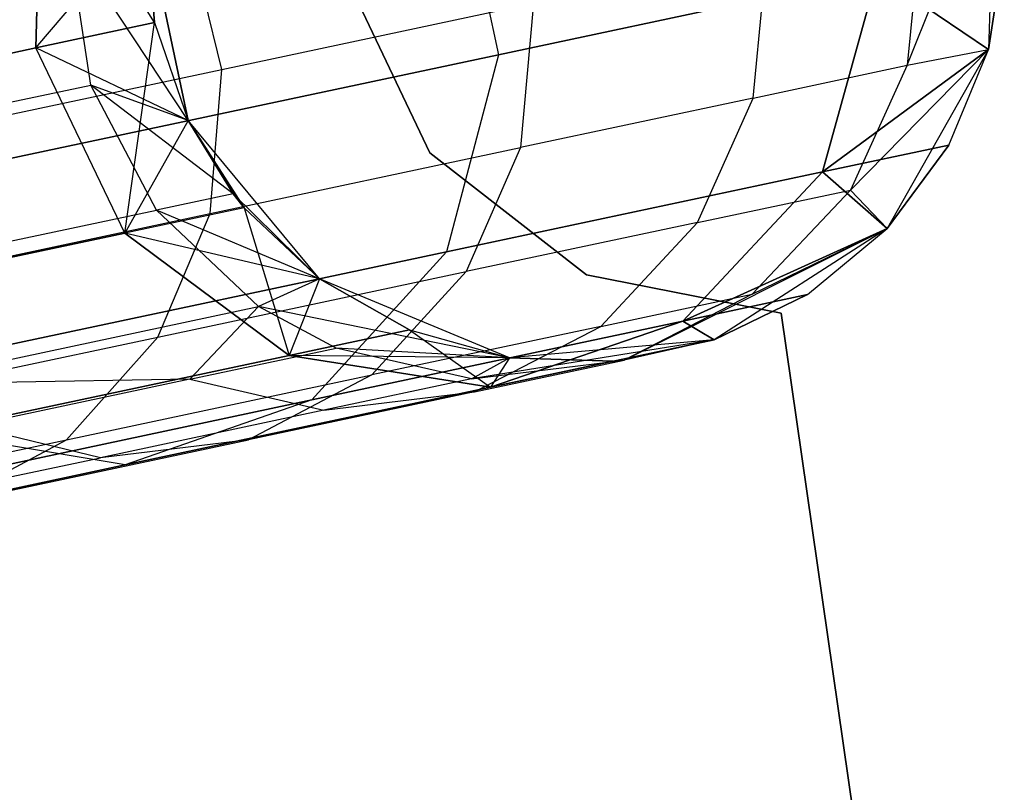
# Model space of a CAD drawing. Extents: x 0.3 to 7.1, y -3.38 to 3.38.
# Tile 354 of 394: x 6.79 to 7.02, y 0.49 to 0.67. Entities that reach past the tile are written whole.
import ezdxf

# ---------------------------------------------------------------- set-up
doc = ezdxf.new("R2010")
doc.units = 0
doc.header["$LTSCALE"] = 2.54
doc.layers.get('0').update_dxf_attribs({"linetype": 'CONTINUOUS'})

# ---------------------------------------------------------------- blocks, each defined once
blk = doc.blocks.new('SINGLES_B_BB_STL')
at = {"color": 0}
for p, q in [((6.80014, 0.70725, 16.56762), (6.79871, 0.65944, 16.56923)), ((6.80014, 0.70725, 16.56762), (6.79871, 0.65944, 16.56923)), ((6.79871, 0.65944, 11.69203), (6.80014, 0.70725, 11.69365)), ((6.79871, 0.65944, 11.69203), (6.80014, 0.70725, 11.69365)), ((6.82637, 0.66532, 16.96885), (6.80014, 0.70725, 16.56762)), ((6.82637, 0.66532, 16.96885), (6.80014, 0.70725, 16.56762)), ((7.00154, 0.65539, 39.42366), (7.022, 0.7069, 39.09119)), ((7.00154, 0.65539, 39.42366), (7.022, 0.7069, 39.09119)), ((7.022, 0.7069, 1.7), (7.02046, 0.65906, 1.7)), ((7.022, 0.7069, 39.09119), (7.02046, 0.65906, 39.09119)), ((7.022, 0.7069, 11.29242), (7.02046, 0.65906, 1.7)), ((7.022, 0.7069, 1.7), (7.02046, 0.65906, 1.7)), ((7.022, 0.7069, 11.29242), (7.02046, 0.65906, 1.7)), ((7.022, 0.7069, 39.09119), (7.02046, 0.65906, 39.09119)), ((6.89644, 0.70468, 16.12262), (6.90639, 0.65786, 16.12262)), ((6.89644, 0.70468, 16.12262), (6.90639, 0.65786, 16.12262)), ((6.89644, 0.70468, 12.13865), (6.90639, 0.65786, 12.13865)), ((6.89644, 0.70468, 12.13865), (6.90639, 0.65786, 12.13865)), ((6.79871, 0.65944, 11.69203), (6.82424, 0.68933, 11.29242)), ((6.79871, 0.65944, 11.69203), (6.82424, 0.68933, 11.29242)), ((6.83419, 0.64251, 1.7), (6.82424, 0.68933, 1.7)), ((6.82424, 0.68933, 16.96885), (6.83419, 0.64251, 39.09119)), ((6.83419, 0.64251, 39.09119), (6.82424, 0.68933, 39.09119)), ((6.82424, 0.68933, 16.96885), (6.82637, 0.66532, 16.96885)), ((6.82424, 0.68933, 16.96885), (6.83419, 0.64251, 39.09119)), ((6.82424, 0.68933, 16.96885), (6.82637, 0.66532, 16.96885)), ((6.82424, 0.68933, 11.29242), (6.82637, 0.66532, 11.29242)), ((6.83419, 0.64251, 11.29242), (6.82424, 0.68933, 1.7)), ((6.83419, 0.64251, 1.7), (6.82424, 0.68933, 1.7)), ((6.83419, 0.64251, 11.29242), (6.82424, 0.68933, 1.7)), ((6.82637, 0.66532, 11.29242), (6.82424, 0.68933, 1.7)), ((6.82637, 0.66532, 11.29242), (6.82424, 0.68933, 1.7)), ((6.82424, 0.68933, 11.29242), (6.82637, 0.66532, 11.29242)), ((6.83419, 0.64251, 39.09119), (6.82424, 0.68933, 39.09119)), ((6.842, 0.65443, 40.10767), (6.83386, 0.68768, 40.10727)), ((6.842, 0.65443, 40.10767), (6.83386, 0.68768, 40.10727)), ((7.00485, 0.68904, 39.42486), (7.00154, 0.65539, 39.42366)), ((7.00485, 0.68904, 39.42486), (7.00154, 0.65539, 39.42366)), ((6.83419, 0.64251, 39.09119), (6.80643, 0.68459, 39.40204)), ((6.83419, 0.64251, 39.09119), (6.80643, 0.68459, 39.40204)), ((6.81152, 0.65079, 39.4018), (6.80643, 0.68459, 39.40204)), ((6.81152, 0.65079, 39.4018), (6.80643, 0.68459, 39.40204)), ((6.96569, 0.64777, 39.65464), (6.96887, 0.6814, 39.65667)), ((6.96569, 0.64777, 39.65464), (6.96887, 0.6814, 39.65667)), ((7.02046, 0.65906, 16.96885), (7.02413, 0.68289, 16.96885)), ((7.02413, 0.68289, 16.96885), (7.02046, 0.65906, 39.09119)), ((7.02413, 0.68289, 16.96885), (7.02046, 0.65906, 39.09119)), ((7.02046, 0.65906, 16.96885), (7.02413, 0.68289, 16.96885)), ((7.02046, 0.65906, 11.29242), (7.02413, 0.68289, 11.29242)), ((7.02413, 0.68289, 11.29242), (7.02046, 0.65906, 1.7)), ((7.02413, 0.68289, 11.29242), (7.02046, 0.65906, 1.7)), ((7.02046, 0.65906, 11.29242), (7.02413, 0.68289, 11.29242)), ((6.89041, 0.63502, 1.9), (6.8706, 0.67676, 1.9)), ((6.8706, 0.67676, 1.7), (6.89041, 0.63502, 1.7)), ((6.8706, 0.67676, 1.7), (6.89041, 0.63502, 1.7)), ((6.89041, 0.63502, 1.9), (6.8706, 0.67676, 1.9)), ((6.99455, 0.6766, 16.54148), (6.90639, 0.65786, 16.12262)), ((6.99455, 0.6766, 16.54148), (6.90639, 0.65786, 16.12262)), ((6.90639, 0.65786, 12.13865), (6.99455, 0.6766, 11.71979)), ((6.90639, 0.65786, 12.13865), (6.99455, 0.6766, 11.71979)), ((6.98182, 0.63057, 16.54461), (6.99455, 0.6766, 16.54148)), ((6.98182, 0.63057, 16.54461), (6.99455, 0.6766, 16.54148)), ((6.99455, 0.6766, 11.71979), (6.98182, 0.63057, 11.71666)), ((6.99455, 0.6766, 11.71979), (6.98182, 0.63057, 11.71666)), ((7.02046, 0.65906, 16.96885), (6.99455, 0.6766, 16.54148)), ((7.02046, 0.65906, 16.96885), (6.99455, 0.6766, 16.54148)), ((6.99455, 0.6766, 11.71979), (7.02046, 0.65906, 11.29242)), ((6.99455, 0.6766, 11.71979), (7.02046, 0.65906, 11.29242)), ((6.842, 0.65443, 40.10767), (6.91453, 0.66985, 39.8847)), ((6.842, 0.65443, 40.10767), (6.91453, 0.66985, 39.8847)), ((6.91453, 0.66985, 39.8847), (6.91154, 0.63626, 39.88186)), ((6.91453, 0.66985, 39.8847), (6.91154, 0.63626, 39.88186)), ((6.79871, 0.65944, 16.56923), (6.82637, 0.66532, 16.96885)), ((6.79871, 0.65944, 16.56923), (6.82637, 0.66532, 16.96885)), ((6.82637, 0.66532, 11.29242), (6.79871, 0.65944, 11.69203)), ((6.82637, 0.66532, 11.29242), (6.79871, 0.65944, 11.69203)), ((6.81946, 0.61634, 11.69365), (6.82637, 0.66532, 11.29242)), ((6.81946, 0.61634, 11.69365), (6.82637, 0.66532, 11.29242)), ((6.82637, 0.66532, 16.96885), (6.83419, 0.64251, 39.09119)), ((6.82637, 0.66532, 16.96885), (6.83419, 0.64251, 39.09119)), ((6.82637, 0.66532, 16.96885), (6.83419, 0.64251, 16.96885)), ((6.82637, 0.66532, 16.96885), (6.83419, 0.64251, 16.96885)), ((6.82637, 0.66532, 11.29242), (6.83419, 0.64251, 11.29242)), ((6.82637, 0.66532, 11.29242), (6.83419, 0.64251, 11.29242)), ((6.71628, 0.64192, 16.17758), (6.79871, 0.65944, 16.56923)), ((6.71628, 0.64192, 16.17758), (6.79871, 0.65944, 16.56923)), ((6.79871, 0.65944, 11.69203), (6.71628, 0.64192, 12.08369)), ((6.79871, 0.65944, 11.69203), (6.71628, 0.64192, 12.08369)), ((6.90639, 0.65786, 16.12262), (6.76142, 0.62704, 15.72064)), ((6.90639, 0.65786, 16.12262), (6.76142, 0.62704, 15.72064)), ((6.76142, 0.62704, 12.54063), (6.90639, 0.65786, 12.13865)), ((6.76142, 0.62704, 12.54063), (6.90639, 0.65786, 12.13865)), ((6.81946, 0.61634, 16.56762), (6.79871, 0.65944, 16.56923)), ((6.81946, 0.61634, 16.56762), (6.79871, 0.65944, 16.56923)), ((6.83419, 0.64251, 16.96885), (6.79871, 0.65944, 16.56923)), ((6.83419, 0.64251, 16.96885), (6.79871, 0.65944, 16.56923)), ((6.81946, 0.61634, 11.69365), (6.79871, 0.65944, 11.69203)), ((6.81946, 0.61634, 11.69365), (6.79871, 0.65944, 11.69203)), ((6.90639, 0.65786, 16.12262), (6.89431, 0.61196, 16.12883)), ((6.90639, 0.65786, 16.12262), (6.89431, 0.61196, 16.12883)), ((6.90639, 0.65786, 12.13865), (6.89431, 0.61196, 12.13244)), ((6.90639, 0.65786, 12.13865), (6.89431, 0.61196, 12.13244)), ((7.02046, 0.65906, 16.96885), (6.98182, 0.63057, 16.54461)), ((7.02046, 0.65906, 16.96885), (6.98182, 0.63057, 16.54461)), ((6.98182, 0.63057, 11.71666), (7.02046, 0.65906, 11.29242)), ((6.98182, 0.63057, 11.71666), (7.02046, 0.65906, 11.29242)), ((6.98832, 0.62636, 39.42144), (7.02046, 0.65906, 39.09119)), ((6.98832, 0.62636, 39.42144), (7.02046, 0.65906, 39.09119)), ((7.02046, 0.65906, 1.7), (6.99686, 0.61742, 1.7)), ((7.02046, 0.65906, 39.09119), (6.99686, 0.61742, 39.09119)), ((7.02046, 0.65906, 1.7), (6.99686, 0.61742, 1.7)), ((7.02046, 0.65906, 11.29242), (6.99686, 0.61742, 1.7)), ((7.02046, 0.65906, 11.29242), (6.99686, 0.61742, 1.7)), ((7.02046, 0.65906, 39.09119), (6.99686, 0.61742, 39.09119)), ((7.00154, 0.65539, 39.42366), (7.02046, 0.65906, 39.09119)), ((7.00154, 0.65539, 39.42366), (7.02046, 0.65906, 39.09119)), ((7.01119, 0.63681, 16.96885), (7.02046, 0.65906, 39.09119)), ((7.01119, 0.63681, 16.96885), (7.02046, 0.65906, 16.96885)), ((7.01119, 0.63681, 16.96885), (7.02046, 0.65906, 39.09119)), ((7.01119, 0.63681, 16.96885), (7.02046, 0.65906, 16.96885)), ((7.01119, 0.63681, 11.29242), (7.02046, 0.65906, 11.29242)), ((7.01119, 0.63681, 11.29242), (7.02046, 0.65906, 11.29242)), ((7.02046, 0.65906, 16.96885), (7.02046, 0.65906, 39.09119)), ((7.02046, 0.65906, 16.96885), (7.02046, 0.65906, 39.09119)), ((7.02046, 0.65906, 1.7), (7.02046, 0.65906, 11.29242)), ((7.02046, 0.65906, 1.7), (7.02046, 0.65906, 11.29242)), ((6.75185, 0.63527, 40.32381), (6.842, 0.65443, 40.10767)), ((6.75185, 0.63527, 40.32381), (6.842, 0.65443, 40.10767)), ((6.83927, 0.6209, 40.10402), (6.842, 0.65443, 40.10767)), ((6.83927, 0.6209, 40.10402), (6.842, 0.65443, 40.10767)), ((6.96569, 0.64777, 39.65464), (7.00154, 0.65539, 39.42366)), ((6.96569, 0.64777, 39.65464), (7.00154, 0.65539, 39.42366)), ((7.00154, 0.65539, 39.42366), (6.98832, 0.62636, 39.42144)), ((7.00154, 0.65539, 39.42366), (6.98832, 0.62636, 39.42144)), ((6.72744, 0.63292, 39.82986), (6.81152, 0.65079, 39.4018)), ((6.72744, 0.63292, 39.82986), (6.81152, 0.65079, 39.4018)), ((6.83419, 0.64251, 39.09119), (6.81152, 0.65079, 39.4018)), ((6.83419, 0.64251, 39.09119), (6.81152, 0.65079, 39.4018)), ((6.84465, 0.62549, 39.09119), (6.81152, 0.65079, 39.4018)), ((6.84465, 0.62549, 39.09119), (6.81152, 0.65079, 39.4018)), ((6.82682, 0.6217, 39.40284), (6.81152, 0.65079, 39.4018)), ((6.82682, 0.6217, 39.40284), (6.81152, 0.65079, 39.4018)), ((6.96569, 0.64777, 39.65464), (6.91154, 0.63626, 39.88186)), ((6.96569, 0.64777, 39.65464), (6.91154, 0.63626, 39.88186)), ((6.9527, 0.61879, 39.65088), (6.96569, 0.64777, 39.65464)), ((6.9527, 0.61879, 39.65088), (6.96569, 0.64777, 39.65464)), ((6.83419, 0.64251, 16.96885), (6.81946, 0.61634, 16.56762)), ((6.83419, 0.64251, 16.96885), (6.81946, 0.61634, 16.56762)), ((6.83419, 0.64251, 11.29242), (6.81946, 0.61634, 11.69365)), ((6.83419, 0.64251, 11.29242), (6.81946, 0.61634, 11.69365)), ((6.86476, 0.60568, 1.7), (6.83419, 0.64251, 1.7)), ((6.83419, 0.64251, 16.96885), (6.83419, 0.64251, 39.09119)), ((6.83419, 0.64251, 16.96885), (6.83419, 0.64251, 39.09119)), ((6.83419, 0.64251, 16.96885), (6.84465, 0.62549, 39.09119)), ((6.84465, 0.62549, 39.09119), (6.83419, 0.64251, 39.09119)), ((6.83419, 0.64251, 16.96885), (6.84465, 0.62549, 39.09119)), ((6.83419, 0.64251, 16.96885), (6.84724, 0.62224, 16.96885)), ((6.83419, 0.64251, 16.96885), (6.84724, 0.62224, 16.96885)), ((6.83419, 0.64251, 11.29242), (6.84724, 0.62224, 11.29242)), ((6.86476, 0.60568, 1.7), (6.83419, 0.64251, 1.7)), ((6.86476, 0.60568, 11.29242), (6.83419, 0.64251, 1.7)), ((6.84724, 0.62224, 11.29242), (6.83419, 0.64251, 1.7)), ((6.86476, 0.60568, 11.29242), (6.83419, 0.64251, 1.7)), ((6.84724, 0.62224, 11.29242), (6.83419, 0.64251, 1.7)), ((6.83419, 0.64251, 11.29242), (6.84724, 0.62224, 11.29242)), ((6.83419, 0.64251, 11.29242), (6.83419, 0.64251, 1.7)), ((6.83419, 0.64251, 11.29242), (6.83419, 0.64251, 1.7)), ((6.84465, 0.62549, 39.09119), (6.83419, 0.64251, 39.09119)), ((6.83927, 0.6209, 40.10402), (6.91154, 0.63626, 39.88186)), ((6.83927, 0.6209, 40.10402), (6.91154, 0.63626, 39.88186)), ((6.92688, 0.60664, 1.9), (6.89041, 0.63502, 1.9)), ((6.89041, 0.63502, 1.7), (6.92688, 0.60664, 1.7)), ((6.89041, 0.63502, 1.7), (6.92688, 0.60664, 1.7)), ((6.89041, 0.63502, 1.7), (6.89041, 0.63502, 1.9)), ((6.92688, 0.60664, 1.9), (6.89041, 0.63502, 1.9)), ((6.89041, 0.63502, 1.7), (6.89041, 0.63502, 1.9)), ((6.91154, 0.63626, 39.88186), (6.89892, 0.60735, 39.87658)), ((6.91154, 0.63626, 39.88186), (6.89892, 0.60735, 39.87658)), ((7.01119, 0.63681, 16.96885), (6.98182, 0.63057, 16.54461)), ((7.01119, 0.63681, 16.96885), (6.98182, 0.63057, 16.54461)), ((6.98182, 0.63057, 11.71666), (7.01119, 0.63681, 11.29242)), ((6.98182, 0.63057, 11.71666), (7.01119, 0.63681, 11.29242)), ((6.99686, 0.61742, 16.96885), (7.01119, 0.63681, 16.96885)), ((7.01119, 0.63681, 16.96885), (6.99686, 0.61742, 39.09119)), ((7.01119, 0.63681, 16.96885), (6.99686, 0.61742, 39.09119)), ((6.99686, 0.61742, 16.96885), (7.01119, 0.63681, 16.96885)), ((6.99686, 0.61742, 11.29242), (7.01119, 0.63681, 11.29242)), ((7.01119, 0.63681, 11.29242), (6.99686, 0.61742, 1.7)), ((7.01119, 0.63681, 11.29242), (6.99686, 0.61742, 1.7)), ((6.99686, 0.61742, 11.29242), (7.01119, 0.63681, 11.29242)), ((6.98182, 0.63057, 16.54461), (6.89431, 0.61196, 16.12883)), ((6.98182, 0.63057, 16.54461), (6.89431, 0.61196, 16.12883)), ((6.89431, 0.61196, 12.13244), (6.98182, 0.63057, 11.71666)), ((6.89431, 0.61196, 12.13244), (6.98182, 0.63057, 11.71666)), ((6.94933, 0.59586, 16.55016), (6.98182, 0.63057, 16.54461)), ((6.94933, 0.59586, 16.55016), (6.98182, 0.63057, 16.54461)), ((6.98182, 0.63057, 11.71666), (6.94933, 0.59586, 11.71111)), ((6.98182, 0.63057, 11.71666), (6.94933, 0.59586, 11.71111)), ((6.99686, 0.61742, 16.96885), (6.98182, 0.63057, 16.54461)), ((6.99686, 0.61742, 16.96885), (6.98182, 0.63057, 16.54461)), ((6.98182, 0.63057, 11.71666), (6.99686, 0.61742, 11.29242)), ((6.98182, 0.63057, 11.71666), (6.99686, 0.61742, 11.29242)), ((6.9527, 0.61879, 39.65088), (6.98832, 0.62636, 39.42144)), ((6.9527, 0.61879, 39.65088), (6.98832, 0.62636, 39.42144)), ((6.98832, 0.62636, 39.42144), (6.96546, 0.60212, 39.41823)), ((6.98832, 0.62636, 39.42144), (6.96546, 0.60212, 39.41823)), ((6.98832, 0.62636, 39.42144), (6.99686, 0.61742, 39.09119)), ((6.98832, 0.62636, 39.42144), (6.99686, 0.61742, 39.09119)), ((6.84465, 0.62549, 39.09119), (6.82682, 0.6217, 39.40284)), ((6.84465, 0.62549, 39.09119), (6.82682, 0.6217, 39.40284)), ((6.84724, 0.62224, 16.96885), (6.84465, 0.62549, 39.09119)), ((6.84724, 0.62224, 16.96885), (6.84465, 0.62549, 39.09119)), ((6.86476, 0.60568, 39.09119), (6.84465, 0.62549, 39.09119)), ((6.86476, 0.60568, 39.09119), (6.84465, 0.62549, 39.09119)), ((6.74246, 0.60377, 39.83235), (6.82682, 0.6217, 39.40284)), ((6.74246, 0.60377, 39.83235), (6.82682, 0.6217, 39.40284)), ((6.84724, 0.62224, 16.96885), (6.81946, 0.61634, 16.56762)), ((6.84724, 0.62224, 16.96885), (6.81946, 0.61634, 16.56762)), ((6.84724, 0.62224, 11.29242), (6.81946, 0.61634, 11.69365)), ((6.84724, 0.62224, 11.29242), (6.81946, 0.61634, 11.69365)), ((6.86476, 0.60568, 39.09119), (6.82682, 0.6217, 39.40284)), ((6.86476, 0.60568, 39.09119), (6.82682, 0.6217, 39.40284)), ((6.85056, 0.59922, 39.40501), (6.82682, 0.6217, 39.40284)), ((6.85056, 0.59922, 39.40501), (6.82682, 0.6217, 39.40284)), ((6.84724, 0.62224, 16.96885), (6.86476, 0.60568, 39.09119)), ((6.84724, 0.62224, 16.96885), (6.86476, 0.60568, 16.96885)), ((6.84724, 0.62224, 16.96885), (6.86476, 0.60568, 39.09119)), ((6.84724, 0.62224, 16.96885), (6.86476, 0.60568, 16.96885)), ((6.84724, 0.62224, 11.29242), (6.85765, 0.58783, 11.69812)), ((6.84724, 0.62224, 11.29242), (6.85765, 0.58783, 11.69812)), ((6.84724, 0.62224, 11.29242), (6.86476, 0.60568, 11.29242)), ((6.84724, 0.62224, 11.29242), (6.86476, 0.60568, 11.29242)), ((6.74945, 0.6018, 40.31938), (6.83927, 0.6209, 40.10402)), ((6.74945, 0.6018, 40.31938), (6.83927, 0.6209, 40.10402)), ((6.82713, 0.59209, 40.09725), (6.83927, 0.6209, 40.10402)), ((6.82713, 0.59209, 40.09725), (6.83927, 0.6209, 40.10402)), ((6.9527, 0.61879, 39.65088), (6.89892, 0.60735, 39.87658)), ((6.9527, 0.61879, 39.65088), (6.89892, 0.60735, 39.87658)), ((6.93019, 0.59462, 39.64544), (6.9527, 0.61879, 39.65088)), ((6.93019, 0.59462, 39.64544), (6.9527, 0.61879, 39.65088)), ((6.93569, 0.58678, 39.41445), (6.99686, 0.61742, 39.09119)), ((6.93569, 0.58678, 39.41445), (6.99686, 0.61742, 39.09119)), ((6.99686, 0.61742, 16.96885), (6.94933, 0.59586, 16.55016)), ((6.99686, 0.61742, 16.96885), (6.94933, 0.59586, 16.55016)), ((6.94933, 0.59586, 11.71111), (6.99686, 0.61742, 11.29242)), ((6.94933, 0.59586, 11.71111), (6.99686, 0.61742, 11.29242)), ((6.99686, 0.61742, 1.7), (6.95661, 0.59151, 1.7)), ((6.99686, 0.61742, 39.09119), (6.95661, 0.59151, 39.09119)), ((6.99686, 0.61742, 11.29242), (6.95661, 0.59151, 1.7)), ((6.99686, 0.61742, 1.7), (6.95661, 0.59151, 1.7)), ((6.99686, 0.61742, 11.29242), (6.95661, 0.59151, 1.7)), ((6.99686, 0.61742, 39.09119), (6.95661, 0.59151, 39.09119)), ((6.96546, 0.60212, 39.41823), (6.99686, 0.61742, 39.09119)), ((6.96546, 0.60212, 39.41823), (6.99686, 0.61742, 39.09119)), ((6.97831, 0.60202, 16.96885), (6.99686, 0.61742, 39.09119)), ((6.97831, 0.60202, 16.96885), (6.99686, 0.61742, 16.96885)), ((6.97831, 0.60202, 16.96885), (6.99686, 0.61742, 39.09119)), ((6.97831, 0.60202, 16.96885), (6.99686, 0.61742, 16.96885)), ((6.97831, 0.60202, 11.29242), (6.99686, 0.61742, 11.29242)), ((6.97831, 0.60202, 11.29242), (6.99686, 0.61742, 11.29242)), ((6.99686, 0.61742, 16.96885), (6.99686, 0.61742, 39.09119)), ((6.99686, 0.61742, 16.96885), (6.99686, 0.61742, 39.09119)), ((6.99686, 0.61742, 11.29242), (6.99686, 0.61742, 1.7)), ((6.99686, 0.61742, 11.29242), (6.99686, 0.61742, 1.7)), ((6.81946, 0.61634, 16.56762), (6.7367, 0.59875, 16.17439)), ((6.81946, 0.61634, 16.56762), (6.7367, 0.59875, 16.17439)), ((6.7367, 0.59875, 12.08688), (6.81946, 0.61634, 11.69365)), ((6.7367, 0.59875, 12.08688), (6.81946, 0.61634, 11.69365)), ((6.85765, 0.58783, 16.56315), (6.81946, 0.61634, 16.56762)), ((6.86476, 0.60568, 16.96885), (6.81946, 0.61634, 16.56762)), ((6.85765, 0.58783, 16.56315), (6.81946, 0.61634, 16.56762)), ((6.86476, 0.60568, 16.96885), (6.81946, 0.61634, 16.56762)), ((6.81946, 0.61634, 11.69365), (6.85765, 0.58783, 11.69812)), ((6.81946, 0.61634, 11.69365), (6.85765, 0.58783, 11.69812)), ((6.89431, 0.61196, 16.12883), (6.7504, 0.58137, 15.72978)), ((6.89431, 0.61196, 16.12883), (6.7504, 0.58137, 15.72978)), ((6.7504, 0.58137, 12.53148), (6.89431, 0.61196, 12.13244)), ((6.7504, 0.58137, 12.53148), (6.89431, 0.61196, 12.13244)), ((6.89431, 0.61196, 16.12883), (6.86296, 0.5775, 16.13981)), ((6.89431, 0.61196, 16.12883), (6.86296, 0.5775, 16.13981)), ((6.89431, 0.61196, 12.13244), (6.86296, 0.5775, 12.12146)), ((6.89431, 0.61196, 12.13244), (6.86296, 0.5775, 12.12146)), ((6.82713, 0.59209, 40.09725), (6.89892, 0.60735, 39.87658)), ((6.82713, 0.59209, 40.09725), (6.89892, 0.60735, 39.87658)), ((6.89892, 0.60735, 39.87658), (6.87693, 0.5833, 39.86895)), ((6.89892, 0.60735, 39.87658), (6.87693, 0.5833, 39.86895)), ((6.86476, 0.60568, 39.09119), (6.85056, 0.59922, 39.40501)), ((6.86476, 0.60568, 39.09119), (6.85056, 0.59922, 39.40501)), ((6.86476, 0.60568, 16.96885), (6.85765, 0.58783, 16.56315)), ((6.86476, 0.60568, 16.96885), (6.85765, 0.58783, 16.56315)), ((6.86476, 0.60568, 11.29242), (6.85765, 0.58783, 11.69812)), ((6.86476, 0.60568, 11.29242), (6.85765, 0.58783, 11.69812)), ((6.90894, 0.58728, 1.7), (6.86476, 0.60568, 1.7)), ((6.86476, 0.60568, 16.96885), (6.86476, 0.60568, 39.09119)), ((6.86476, 0.60568, 16.96885), (6.86476, 0.60568, 39.09119)), ((6.86476, 0.60568, 16.96885), (6.88573, 0.5938, 16.96885)), ((6.88573, 0.5938, 16.96885), (6.86476, 0.60568, 39.09119)), ((6.88573, 0.5938, 16.96885), (6.86476, 0.60568, 39.09119)), ((6.90894, 0.58728, 39.09119), (6.86476, 0.60568, 39.09119)), ((6.86476, 0.60568, 16.96885), (6.88573, 0.5938, 16.96885)), ((6.86476, 0.60568, 11.29242), (6.88573, 0.5938, 11.29242)), ((6.86476, 0.60568, 1.7), (6.86476, 0.60568, 11.29242)), ((6.90894, 0.58728, 11.29242), (6.86476, 0.60568, 1.7)), ((6.90894, 0.58728, 1.7), (6.86476, 0.60568, 1.7)), ((6.90894, 0.58728, 11.29242), (6.86476, 0.60568, 1.7)), ((6.88573, 0.5938, 11.29242), (6.86476, 0.60568, 1.7)), ((6.88573, 0.5938, 11.29242), (6.86476, 0.60568, 1.7)), ((6.86476, 0.60568, 11.29242), (6.88573, 0.5938, 11.29242)), ((6.86476, 0.60568, 1.7), (6.86476, 0.60568, 11.29242)), ((6.90894, 0.58728, 39.09119), (6.86476, 0.60568, 39.09119)), ((6.97222, 0.59769, 1.9), (6.92688, 0.60664, 1.9)), ((6.92688, 0.60664, 1.7), (6.97222, 0.59769, 1.7)), ((6.92688, 0.60664, 1.7), (6.97222, 0.59769, 1.7)), ((6.92688, 0.60664, 1.7), (6.92688, 0.60664, 1.9)), ((6.97222, 0.59769, 1.9), (6.92688, 0.60664, 1.9)), ((6.92688, 0.60664, 1.7), (6.92688, 0.60664, 1.9)), ((6.93019, 0.59462, 39.64544), (6.96546, 0.60212, 39.41823)), ((6.93019, 0.59462, 39.64544), (6.96546, 0.60212, 39.41823)), ((6.96546, 0.60212, 39.41823), (6.93569, 0.58678, 39.41445)), ((6.96546, 0.60212, 39.41823), (6.93569, 0.58678, 39.41445)), ((6.97831, 0.60202, 16.96885), (6.94933, 0.59586, 16.55016)), ((6.97831, 0.60202, 16.96885), (6.94933, 0.59586, 16.55016)), ((6.94933, 0.59586, 11.71111), (6.97831, 0.60202, 11.29242)), ((6.94933, 0.59586, 11.71111), (6.97831, 0.60202, 11.29242)), ((6.95661, 0.59151, 16.96885), (6.97831, 0.60202, 16.96885)), ((6.97831, 0.60202, 16.96885), (6.95661, 0.59151, 39.09119)), ((6.97831, 0.60202, 16.96885), (6.95661, 0.59151, 39.09119)), ((6.95661, 0.59151, 16.96885), (6.97831, 0.60202, 16.96885)), ((6.95661, 0.59151, 11.29242), (6.97831, 0.60202, 11.29242)), ((6.97831, 0.60202, 11.29242), (6.95661, 0.59151, 1.7)), ((6.97831, 0.60202, 11.29242), (6.95661, 0.59151, 1.7)), ((6.95661, 0.59151, 11.29242), (6.97831, 0.60202, 11.29242)), ((6.76561, 0.58117, 39.83751), (6.85056, 0.59922, 39.40501)), ((6.76561, 0.58117, 39.83751), (6.85056, 0.59922, 39.40501)), ((6.83458, 0.58233, 39.62614), (6.85056, 0.59922, 39.40501)), ((6.83458, 0.58233, 39.62614), (6.85056, 0.59922, 39.40501)), ((6.90894, 0.58728, 39.09119), (6.85056, 0.59922, 39.40501)), ((6.90894, 0.58728, 39.09119), (6.85056, 0.59922, 39.40501)), ((6.86862, 0.58957, 39.40684), (6.85056, 0.59922, 39.40501)), ((6.86862, 0.58957, 39.40684), (6.85056, 0.59922, 39.40501)), ((6.94933, 0.59586, 16.55016), (6.86296, 0.5775, 16.13981)), ((6.94933, 0.59586, 16.55016), (6.86296, 0.5775, 16.13981)), ((6.86296, 0.5775, 12.12146), (6.94933, 0.59586, 11.71111)), ((6.86296, 0.5775, 12.12146), (6.94933, 0.59586, 11.71111)), ((6.90452, 0.58044, 16.55685), (6.94933, 0.59586, 16.55016)), ((6.90452, 0.58044, 16.55685), (6.94933, 0.59586, 16.55016)), ((6.94933, 0.59586, 11.71111), (6.90452, 0.58044, 11.70442)), ((6.94933, 0.59586, 11.71111), (6.90452, 0.58044, 11.70442)), ((6.95661, 0.59151, 16.96885), (6.94933, 0.59586, 16.55016)), ((6.95661, 0.59151, 16.96885), (6.94933, 0.59586, 16.55016)), ((6.94933, 0.59586, 11.71111), (6.95661, 0.59151, 11.29242)), ((6.94933, 0.59586, 11.71111), (6.95661, 0.59151, 11.29242)), ((7.00789, 0.34968, 1.7), (6.97222, 0.59769, 1.7)), ((6.97222, 0.59769, 1.7), (6.97222, 0.59769, 1.9)), ((6.97222, 0.59769, 1.9), (7.00789, 0.34968, 1.9)), ((6.97222, 0.59769, 1.9), (7.00789, 0.34968, 1.9)), ((7.00789, 0.34968, 1.7), (6.97222, 0.59769, 1.7)), ((6.97222, 0.59769, 1.7), (6.97222, 0.59769, 1.9)), ((6.88573, 0.5938, 16.96885), (6.85765, 0.58783, 16.56315)), ((6.88573, 0.5938, 16.96885), (6.85765, 0.58783, 16.56315)), ((6.85765, 0.58783, 11.69812), (6.88573, 0.5938, 11.29242)), ((6.85765, 0.58783, 11.69812), (6.88573, 0.5938, 11.29242)), ((6.93019, 0.59462, 39.64544), (6.87693, 0.5833, 39.86895)), ((6.93019, 0.59462, 39.64544), (6.87693, 0.5833, 39.86895)), ((6.88573, 0.5938, 16.96885), (6.90894, 0.58728, 39.09119)), ((6.88573, 0.5938, 16.96885), (6.90894, 0.58728, 16.96885)), ((6.88573, 0.5938, 16.96885), (6.90894, 0.58728, 39.09119)), ((6.88573, 0.5938, 16.96885), (6.90894, 0.58728, 16.96885)), ((6.88573, 0.5938, 11.29242), (6.90452, 0.58044, 11.70442)), ((6.88573, 0.5938, 11.29242), (6.90452, 0.58044, 11.70442)), ((6.88573, 0.5938, 11.29242), (6.90894, 0.58728, 11.29242)), ((6.88573, 0.5938, 11.29242), (6.90894, 0.58728, 11.29242)), ((6.90084, 0.57938, 39.63904), (6.93019, 0.59462, 39.64544)), ((6.90084, 0.57938, 39.63904), (6.93019, 0.59462, 39.64544)), ((6.73791, 0.57313, 40.31118), (6.82713, 0.59209, 40.09725)), ((6.73791, 0.57313, 40.31118), (6.82713, 0.59209, 40.09725)), ((6.80584, 0.56819, 40.08749), (6.82713, 0.59209, 40.09725)), ((6.80584, 0.56819, 40.08749), (6.82713, 0.59209, 40.09725)), ((6.95661, 0.59151, 39.09119), (6.90014, 0.5824, 39.41028)), ((6.95661, 0.59151, 39.09119), (6.90014, 0.5824, 39.41028)), ((6.95661, 0.59151, 16.96885), (6.90452, 0.58044, 16.55685)), ((6.95661, 0.59151, 16.96885), (6.90452, 0.58044, 16.55685)), ((6.90452, 0.58044, 11.70442), (6.95661, 0.59151, 11.29242)), ((6.90452, 0.58044, 11.70442), (6.95661, 0.59151, 11.29242)), ((6.95661, 0.59151, 1.7), (6.90894, 0.58728, 1.7)), ((6.95661, 0.59151, 39.09119), (6.90894, 0.58728, 39.09119)), ((6.95661, 0.59151, 11.29242), (6.90894, 0.58728, 1.7)), ((6.95661, 0.59151, 1.7), (6.90894, 0.58728, 1.7)), ((6.95661, 0.59151, 11.29242), (6.90894, 0.58728, 1.7)), ((6.95661, 0.59151, 39.09119), (6.90894, 0.58728, 39.09119)), ((6.93303, 0.5865, 16.96885), (6.95661, 0.59151, 39.09119)), ((6.93303, 0.5865, 16.96885), (6.95661, 0.59151, 39.09119)), ((6.95661, 0.59151, 39.09119), (6.93569, 0.58678, 39.41445)), ((6.95661, 0.59151, 39.09119), (6.93569, 0.58678, 39.41445)), ((6.95661, 0.59151, 16.96885), (6.95661, 0.59151, 39.09119)), ((6.95661, 0.59151, 16.96885), (6.95661, 0.59151, 39.09119)), ((6.95661, 0.59151, 1.7), (6.95661, 0.59151, 11.29242)), ((6.95661, 0.59151, 1.7), (6.95661, 0.59151, 11.29242)), ((6.83458, 0.58233, 39.62614), (6.86862, 0.58957, 39.40684)), ((6.83458, 0.58233, 39.62614), (6.86862, 0.58957, 39.40684)), ((6.90894, 0.58728, 39.09119), (6.86862, 0.58957, 39.40684)), ((6.90014, 0.5824, 39.41028), (6.86862, 0.58957, 39.40684)), ((6.90894, 0.58728, 39.09119), (6.86862, 0.58957, 39.40684)), ((6.90014, 0.5824, 39.41028), (6.86862, 0.58957, 39.40684)), ((6.85765, 0.58783, 16.56315), (6.77396, 0.57004, 16.16554)), ((6.85765, 0.58783, 16.56315), (6.77396, 0.57004, 16.16554)), ((6.77396, 0.57004, 12.09573), (6.85765, 0.58783, 11.69812)), ((6.77396, 0.57004, 12.09573), (6.85765, 0.58783, 11.69812)), ((6.90894, 0.58728, 16.96885), (6.85765, 0.58783, 16.56315)), ((6.85765, 0.58783, 16.56315), (6.90452, 0.58044, 16.55685)), ((6.85765, 0.58783, 16.56315), (6.90452, 0.58044, 16.55685)), ((6.90894, 0.58728, 16.96885), (6.85765, 0.58783, 16.56315)), ((6.90452, 0.58044, 11.70442), (6.85765, 0.58783, 11.69812)), ((6.90452, 0.58044, 11.70442), (6.85765, 0.58783, 11.69812)), ((6.90014, 0.5824, 39.41028), (6.90894, 0.58728, 39.09119)), ((6.90014, 0.5824, 39.41028), (6.90894, 0.58728, 39.09119)), ((6.90014, 0.5824, 39.41028), (6.93569, 0.58678, 39.41445)), ((6.90014, 0.5824, 39.41028), (6.93569, 0.58678, 39.41445)), ((6.90084, 0.57938, 39.63904), (6.93569, 0.58678, 39.41445)), ((6.90084, 0.57938, 39.63904), (6.93569, 0.58678, 39.41445)), ((6.90894, 0.58728, 16.96885), (6.90452, 0.58044, 16.55685)), ((6.90894, 0.58728, 16.96885), (6.90452, 0.58044, 16.55685)), ((6.90894, 0.58728, 11.29242), (6.90452, 0.58044, 11.70442)), ((6.90894, 0.58728, 11.29242), (6.90452, 0.58044, 11.70442)), ((6.90894, 0.58728, 16.96885), (6.90894, 0.58728, 39.09119)), ((6.90894, 0.58728, 16.96885), (6.90894, 0.58728, 39.09119)), ((6.90894, 0.58728, 16.96885), (6.93303, 0.5865, 16.96885)), ((6.93303, 0.5865, 16.96885), (6.90894, 0.58728, 39.09119)), ((6.93303, 0.5865, 16.96885), (6.90894, 0.58728, 39.09119)), ((6.90894, 0.58728, 16.96885), (6.93303, 0.5865, 16.96885)), ((6.93303, 0.5865, 11.29242), (6.90894, 0.58728, 1.7)), ((6.90894, 0.58728, 11.29242), (6.93303, 0.5865, 11.29242)), ((6.93303, 0.5865, 11.29242), (6.90894, 0.58728, 1.7)), ((6.90894, 0.58728, 11.29242), (6.93303, 0.5865, 11.29242)), ((6.90894, 0.58728, 11.29242), (6.90894, 0.58728, 1.7)), ((6.90894, 0.58728, 11.29242), (6.90894, 0.58728, 1.7)), ((6.93303, 0.5865, 16.96885), (6.90452, 0.58044, 16.55685)), ((6.93303, 0.5865, 16.96885), (6.90452, 0.58044, 16.55685)), ((6.90452, 0.58044, 11.70442), (6.93303, 0.5865, 11.29242)), ((6.90452, 0.58044, 11.70442), (6.93303, 0.5865, 11.29242)), ((6.83458, 0.58233, 39.62614), (6.76561, 0.58117, 39.83751)), ((6.83458, 0.58233, 39.62614), (6.76561, 0.58117, 39.83751)), ((6.83458, 0.58233, 39.62614), (6.78318, 0.57141, 39.84186)), ((6.83458, 0.58233, 39.62614), (6.78318, 0.57141, 39.84186)), ((6.80584, 0.56819, 40.08749), (6.87693, 0.5833, 39.86895)), ((6.80584, 0.56819, 40.08749), (6.87693, 0.5833, 39.86895)), ((6.83458, 0.58233, 39.62614), (6.86573, 0.57508, 39.63196)), ((6.83458, 0.58233, 39.62614), (6.86573, 0.57508, 39.63196)), ((6.87693, 0.5833, 39.86895), (6.84819, 0.56818, 39.85996)), ((6.87693, 0.5833, 39.86895), (6.84819, 0.56818, 39.85996)), ((6.90014, 0.5824, 39.41028), (6.86573, 0.57508, 39.63196)), ((6.90014, 0.5824, 39.41028), (6.86573, 0.57508, 39.63196)), ((6.90452, 0.58044, 16.55685), (6.81953, 0.56237, 16.15306)), ((6.90452, 0.58044, 16.55685), (6.81953, 0.56237, 16.15306)), ((6.81953, 0.56237, 12.10821), (6.90452, 0.58044, 11.70442)), ((6.81953, 0.56237, 12.10821), (6.90452, 0.58044, 11.70442)), ((6.86296, 0.5775, 16.13981), (6.72093, 0.54731, 15.74599)), ((6.86296, 0.5775, 16.13981), (6.72093, 0.54731, 15.74599)), ((6.72093, 0.54731, 12.51528), (6.86296, 0.5775, 12.12146)), ((6.72093, 0.54731, 12.51528), (6.86296, 0.5775, 12.12146)), ((6.86296, 0.5775, 16.13981), (6.81953, 0.56237, 16.15306)), ((6.86296, 0.5775, 16.13981), (6.81953, 0.56237, 16.15306)), ((6.86296, 0.5775, 12.12146), (6.81953, 0.56237, 12.10821)), ((6.86296, 0.5775, 12.12146), (6.81953, 0.56237, 12.10821)), ((6.90084, 0.57938, 39.63904), (6.84819, 0.56818, 39.85996)), ((6.90084, 0.57938, 39.63904), (6.84819, 0.56818, 39.85996)), ((6.86573, 0.57508, 39.63196), (6.90084, 0.57938, 39.63904)), ((6.86573, 0.57508, 39.63196), (6.90084, 0.57938, 39.63904)), ((6.86573, 0.57508, 39.63196), (6.81377, 0.56404, 39.85003)), ((6.86573, 0.57508, 39.63196), (6.81377, 0.56404, 39.85003)), ((6.81377, 0.56404, 39.85003), (6.78318, 0.57141, 39.84186)), ((6.81377, 0.56404, 39.85003), (6.78318, 0.57141, 39.84186)), ((6.81953, 0.56237, 16.15306), (6.77396, 0.57004, 16.16554)), ((6.81953, 0.56237, 16.15306), (6.77396, 0.57004, 16.16554)), ((6.81953, 0.56237, 12.10821), (6.77396, 0.57004, 12.09573)), ((6.81953, 0.56237, 12.10821), (6.77396, 0.57004, 12.09573)), ((6.71748, 0.54941, 40.29934), (6.80584, 0.56819, 40.08749)), ((6.71748, 0.54941, 40.29934), (6.80584, 0.56819, 40.08749)), ((6.77792, 0.55325, 40.07597), (6.80584, 0.56819, 40.08749)), ((6.77792, 0.55325, 40.07597), (6.80584, 0.56819, 40.08749)), ((6.77792, 0.55325, 40.07597), (6.84819, 0.56818, 39.85996)), ((6.77792, 0.55325, 40.07597), (6.84819, 0.56818, 39.85996)), ((6.84819, 0.56818, 39.85996), (6.81377, 0.56404, 39.85003)), ((6.84819, 0.56818, 39.85996), (6.81377, 0.56404, 39.85003)), ((6.7444, 0.54929, 40.06325), (6.81377, 0.56404, 39.85003)), ((6.7444, 0.54929, 40.06325), (6.81377, 0.56404, 39.85003)), ((6.81953, 0.56237, 16.15306), (6.67977, 0.53267, 15.76553)), ((6.81953, 0.56237, 16.15306), (6.67977, 0.53267, 15.76553)), ((6.67977, 0.53267, 12.49574), (6.81953, 0.56237, 12.10821)), ((6.67977, 0.53267, 12.49574), (6.81953, 0.56237, 12.10821))]:
    blk.add_line(p, q, dxfattribs=at)

msp = doc.modelspace()

# ---------------------------------------------------------------- block references
at = {"color": 0}
msp.add_blockref('SINGLES_B_BB_STL', (0, 0), dxfattribs=at)

doc.saveas('drawing.dxf')
